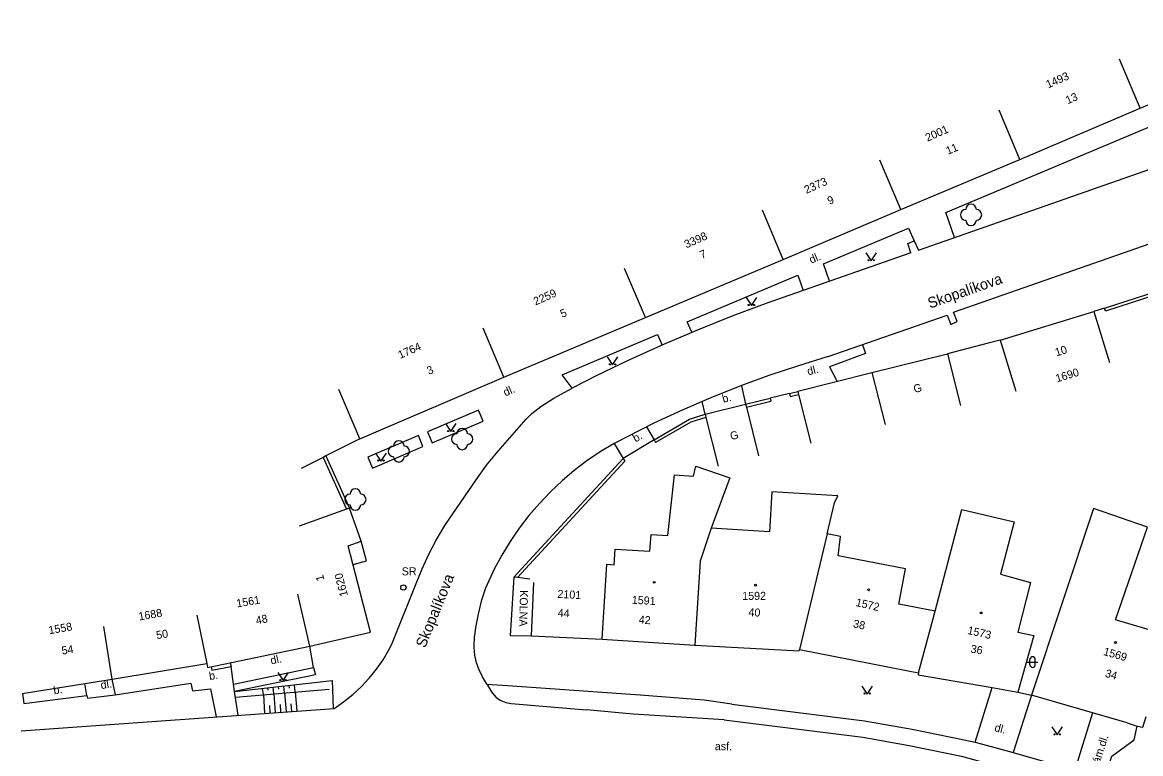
# Model space of a CAD drawing. Extents: x -584400 to -581602, y -1210894 to -1208793.
# Drawn here: x -582784.5 to -582679.7, y -1209665.2 to -1209596.6 of the extents above; entities that cross this region are included whole.
import ezdxf

# ---------------------------------------------------------------- set-up
doc = ezdxf.new("R2010")
doc.units = 0
for name, color, linetype in [('BUDOVY_MĚŘ', 7, 'Continuous'), ('NÁZVY_ULIC_TOK_SMĚR', 7, 'Continuous'), ('POMOC_POPIS', 7, 'Continuous'), ('ROZHRANÍ_PLOCH', 7, 'Continuous'), ('VÝŠKOPIS', 7, 'Continuous'), ('ZELEŇ', 7, 'Continuous'), ('ZN_BUDOV', 7, 'Continuous'), ('ZN_DOPLŇKOVÉ', 7, 'Continuous'), ('ZN_KULTUR', 7, 'Continuous'), ('Č_POPIS_EVID', 7, 'Continuous')]:
    doc.layers.add(name, color=color, linetype=linetype)

msp = doc.modelspace()

# ---------------------------------------------------------------- linework, layer by layer
at = {"layer": 'BUDOVY_MĚŘ'}
for points in [[(-582679.72, -1209604.66), (-582667.99, -1209599.75)], [(-582679.72, -1209604.66), (-582681.67, -1209600.06)], [(-582691, -1209609.46), (-582692.94, -1209604.85)], [(-582691, -1209609.46), (-582679.72, -1209604.66)], [(-582702.17, -1209614.15), (-582691, -1209609.46)], [(-582702.17, -1209614.15), (-582704.13, -1209609.55)], [(-582713.18, -1209618.84), (-582715.13, -1209614.23)], [(-582713.18, -1209618.84), (-582702.17, -1209614.15)], [(-582726.09, -1209624.29), (-582713.18, -1209618.84)], [(-582726.09, -1209624.29), (-582728.04, -1209619.68)], [(-582692.85, -1209626.4), (-582684.08, -1209623.71), (-582682.61, -1209628.49)], [(-582739.34, -1209629.88), (-582726.09, -1209624.29)], [(-582739.34, -1209629.88), (-582741.3, -1209625.28)], [(-582692.85, -1209626.4), (-582691.38, -1209631.18)], [(-582704.86, -1209629.45), (-582697.78, -1209627.68), (-582696.56, -1209632.53)], [(-582752.84, -1209635.64), (-582739.34, -1209629.88)], [(-582711.81, -1209631.18), (-582704.86, -1209629.45)], [(-582704.86, -1209629.45), (-582703.64, -1209634.3)], [(-582752.84, -1209635.64), (-582754.8, -1209631.04)], [(-582711.81, -1209631.18), (-582711.81, -1209631.2), (-582711.74, -1209631.49), (-582710.59, -1209636.05)], [(-582720.5, -1209633.35), (-582716.7, -1209632.39), (-582716.63, -1209632.68), (-582715.5, -1209637.25)], [(-582720.5, -1209633.35), (-582720.43, -1209633.64), (-582719.27, -1209638.2)], [(-582730.13, -1209654.43), (-582729.69, -1209647.41), (-582729.02, -1209647.45), (-582728.93, -1209645.98), (-582725.66, -1209646.18), (-582725.56, -1209644.61), (-582723.99, -1209644.71), (-582723.35, -1209639.04), (-582721.57, -1209639.16), (-582721.35, -1209638.2), (-582718.17, -1209639.3), (-582719.94, -1209644.02)], [(-582709.07, -1209644.56), (-582708.37, -1209641.65), (-582708.06, -1209641), (-582714.23, -1209640.62), (-582714.45, -1209644.38), (-582719.94, -1209644.02), (-582720.96, -1209647.13), (-582721.46, -1209654.99)], [(-582757.53, -1209655.08), (-582751.83, -1209653.78), (-582753.93, -1209645.67), (-582752.71, -1209645.23), (-582753.81, -1209642.15), (-582754.09, -1209642.25), (-582758.52, -1209643.84)], [(-582698.94, -1209651.79), (-582696.45, -1209642.27), (-582691.55, -1209643.43), (-582692.83, -1209648.34), (-582690, -1209649.1), (-582691.2, -1209653.76), (-582689.69, -1209654.07), (-582691.18, -1209659.39)], [(-582677.41, -1209656.41), (-582676.68, -1209654.2), (-582682.06, -1209652.61), (-582679.04, -1209643.94), (-582684.11, -1209642.18), (-582689.92, -1209659.68)], [(-582709.07, -1209644.56), (-582711.66, -1209655.4)], [(-582698.94, -1209651.79), (-582702.35, -1209651.15), (-582701.73, -1209647.84), (-582708.02, -1209646.62), (-582707.82, -1209644.81), (-582709.07, -1209644.56)], [(-582736.93, -1209648.8), (-582738.06, -1209648.65), (-582738.42, -1209648.6), (-582738.75, -1209654.08), (-582736.77, -1209654.12), (-582736.53, -1209649.12)], [(-582767.18, -1209656.7), (-582767.1, -1209657.09), (-582757.53, -1209655.08), (-582758.64, -1209650.21)], [(-582768.12, -1209652.19), (-582767.18, -1209656.7)], [(-582700.5, -1209657.59), (-582698.94, -1209651.79)], [(-582784.48, -1209659.53), (-582776.05, -1209658.16), (-582776.84, -1209653.23)], [(-582736.77, -1209654.12), (-582730.13, -1209654.43)], [(-582730.13, -1209654.43), (-582721.46, -1209654.99), (-582711.69, -1209655.53), (-582711.66, -1209655.4), (-582703.38, -1209657.02)], [(-582776.05, -1209658.16), (-582767.18, -1209656.7)], [(-582701.46, -1209657.4), (-582700.5, -1209657.59), (-582700.53, -1209657.76), (-582693.59, -1209658.97), (-582691.18, -1209659.39)], [(-582680.95, -1209662.28), (-582684.2, -1209661.34), (-582689.92, -1209659.68)], [(-582680.01, -1209662.57), (-582679.48, -1209662.68), (-582679.17, -1209661.66)]]:
    msp.add_lwpolyline(points, dxfattribs=at)
at = {"layer": 'ROZHRANÍ_PLOCH'}
for points in [[(-582697.13, -1209616.79), (-582697.95, -1209614.45), (-582663.87, -1209600.09), (-582655.63, -1209596.62)], [(-582700.91, -1209617.08), (-582700.5, -1209617.97), (-582668.11, -1209606.62), (-582668.36, -1209605.97)], [(-582708.96, -1209627.94), (-582697.82, -1209624.07), (-582697.47, -1209624.93), (-582696.87, -1209624.64), (-582697.23, -1209623.78), (-582665.65, -1209612.75)], [(-582708.83, -1209620.88), (-582709.4, -1209619.25), (-582701.44, -1209615.91), (-582700.91, -1209617.08)], [(-582701.22, -1209618.22), (-582701.51, -1209617.36), (-582700.91, -1209617.08)], [(-582701.22, -1209618.22), (-582711.3, -1209621.74)], [(-582721.74, -1209625.67), (-582722.16, -1209624.7), (-582711.81, -1209620.31), (-582711.3, -1209621.74)], [(-582711.3, -1209621.74), (-582714.62, -1209622.9), (-582717.9, -1209624.13), (-582721.16, -1209625.43), (-582724.39, -1209626.81), (-582727.59, -1209628.26), (-582730.75, -1209629.79), (-582732.95, -1209630.9)], [(-582732.95, -1209630.9), (-582733.89, -1209629.65), (-582724.95, -1209625.86), (-582724.51, -1209626.86)], [(-582705.76, -1209626.83), (-582705.46, -1209627.66), (-582708.83, -1209628.91), (-582708.13, -1209630.27)], [(-582708.96, -1209627.94), (-582711.75, -1209628.8), (-582714.51, -1209629.73), (-582717.25, -1209630.73), (-582719.96, -1209631.81), (-582722.64, -1209632.96), (-582725.29, -1209634.19), (-582729.03, -1209636.08)], [(-582784.56, -1209663.02), (-582755.26, -1209660.91), (-582754.36, -1209660.3), (-582753.51, -1209659.62), (-582752.71, -1209658.88), (-582751.97, -1209658.09), (-582751.29, -1209657.25), (-582750.67, -1209656.35), (-582750.12, -1209655.42), (-582749.86, -1209654.9), (-582747.55, -1209649.21), (-582747, -1209647.82), (-582746.39, -1209646.47), (-582745.7, -1209645.15), (-582744.89, -1209643.78), (-582741.95, -1209639.49), (-582740.96, -1209638.12), (-582739.89, -1209636.8), (-582737.27, -1209633.81), (-582736.72, -1209633.27), (-582735.9, -1209632.62), (-582734.67, -1209631.84), (-582732.95, -1209630.9)], [(-582717.1, -1209630.67), (-582716.7, -1209632.39)], [(-582720.5, -1209633.35), (-582720.78, -1209632.15)], [(-582746.49, -1209635), (-582746.06, -1209636.02), (-582741.3, -1209633.98), (-582741.73, -1209632.96), (-582746.49, -1209635)], [(-582725.99, -1209634.53), (-582725.28, -1209635.75)], [(-582752.08, -1209637.37), (-582751.65, -1209638.39), (-582746.93, -1209636.37), (-582747.35, -1209635.35), (-582752.08, -1209637.37)], [(-582729.03, -1209636.08), (-582730.32, -1209636.86), (-582731.56, -1209637.7), (-582732.75, -1209638.61), (-582733.9, -1209639.58), (-582734.99, -1209640.61), (-582736.02, -1209641.7), (-582737, -1209642.84), (-582737.91, -1209644.03), (-582738.76, -1209645.26), (-582739.54, -1209646.54), (-582740.25, -1209647.86), (-582741.07, -1209649.64), (-582741.46, -1209650.85), (-582741.77, -1209652.08), (-582742, -1209653.33), (-582742.11, -1209654.12)], [(-582729.03, -1209636.08), (-582728.17, -1209637.49)], [(-582753.47, -1209647.42), (-582752.22, -1209647.09), (-582752.71, -1209645.23)], [(-582740.91, -1209658.68), (-582740.97, -1209658.59), (-582741.35, -1209657.97), (-582741.66, -1209657.31), (-582741.9, -1209656.63), (-582742.06, -1209655.92), (-582742.14, -1209655.19), (-582742.11, -1209654.12)], [(-582757.17, -1209657.09), (-582757.53, -1209655.08)], [(-582766.78, -1209657.02), (-582766.72, -1209657.32), (-582764.91, -1209656.98)], [(-582764.98, -1209656.64), (-582764.91, -1209656.98)], [(-582764.67, -1209658.65), (-582764.91, -1209656.98)], [(-582764.67, -1209658.65), (-582757.17, -1209657.09)], [(-582757.17, -1209657.09), (-582757, -1209657.76), (-582764.57, -1209659.34)], [(-582778.43, -1209659.71), (-582778.61, -1209658.58)], [(-582776.07, -1209658.17), (-582775.78, -1209659.63)], [(-582775.78, -1209659.63), (-582768.67, -1209658.54), (-582768.51, -1209659.28), (-582766.83, -1209659.08), (-582766.3, -1209661.7)], [(-582764.57, -1209659.34), (-582764.67, -1209658.65)], [(-582718, -1209660.51), (-582720.58, -1209660.15), (-582726.59, -1209659.67), (-582738.55, -1209658.83), (-582740.91, -1209658.68)], [(-582740.91, -1209658.68), (-582740.57, -1209659.27), (-582740.42, -1209659.5), (-582740.07, -1209659.89), (-582739.63, -1209660.16), (-582739.17, -1209660.35), (-582738.65, -1209660.47), (-582731.6, -1209661.04)], [(-582784.44, -1209659.53), (-582784.32, -1209660.45), (-582778.43, -1209659.71)], [(-582778.43, -1209659.71), (-582778.35, -1209659.95), (-582775.78, -1209659.63)], [(-582764.23, -1209661.56), (-582764.57, -1209659.34)], [(-582695.18, -1209664.08), (-582693.59, -1209658.97)], [(-582689.92, -1209659.68), (-582691.62, -1209665.05)], [(-582718, -1209660.51), (-582705.56, -1209662.07), (-582701.1, -1209662.87), (-582696.21, -1209663.86), (-582695.18, -1209664.08)], [(-582718.72, -1209662), (-582727.23, -1209661.44), (-582731.6, -1209661.04)], [(-582684.2, -1209661.34), (-582685.87, -1209666.69)], [(-582718.72, -1209662), (-582705.72, -1209663.62), (-582701.39, -1209664.38), (-582696.48, -1209665.39), (-582686.27, -1209668.23), (-582679.72, -1209670.23), (-582669.26, -1209673.76), (-582662.55, -1209676.1), (-582656.93, -1209678.26), (-582651.49, -1209680.82), (-582643.26, -1209685.25), (-582633.94, -1209691.11), (-582629.23, -1209694.13), (-582628.08, -1209694.87), (-582625.59, -1209696.57), (-582624.53, -1209697.45), (-582624.06, -1209697.85), (-582621.27, -1209700.31)], [(-582683.06, -1209667.54), (-582682.39, -1209665.4), (-582680.3, -1209663.86), (-582680.01, -1209662.57)], [(-582695.18, -1209664.08), (-582691.62, -1209665.05)], [(-582691.62, -1209665.05), (-582685.87, -1209666.69)]]:
    msp.add_lwpolyline(points, dxfattribs=at)
at = {"layer": 'VÝŠKOPIS'}
for points in [[(-582764.57, -1209659.34), (-582755.42, -1209658.31), (-582755.34, -1209660.91)], [(-582764.49, -1209659.85), (-582755.73, -1209659.1)], [(-582761.88, -1209659.62), (-582761.95, -1209659.04)], [(-582761.88, -1209659.62), (-582761.76, -1209661.38)], [(-582761.42, -1209659.22), (-582761.45, -1209658.99)], [(-582760.89, -1209659.54), (-582760.95, -1209658.93)], [(-582760.89, -1209659.54), (-582760.76, -1209661.3)], [(-582760.43, -1209659.12), (-582760.46, -1209658.87)], [(-582759.89, -1209659.45), (-582759.96, -1209658.82)], [(-582759.89, -1209659.45), (-582759.76, -1209661.23)], [(-582759.43, -1209659.02), (-582759.46, -1209658.76)], [(-582758.89, -1209659.37), (-582758.97, -1209658.71)], [(-582758.89, -1209659.37), (-582758.76, -1209661.16)], [(-582761.31, -1209660.64), (-582761.26, -1209661.34)], [(-582760.31, -1209660.56), (-582760.26, -1209661.27)], [(-582759.31, -1209660.48), (-582759.26, -1209661.2)]]:
    msp.add_lwpolyline(points, dxfattribs=at)
at = {"layer": 'ZELEŇ'}
for centre in [(-582695.58, -1209614.66), (-582743.26, -1209635.67), (-582749.19, -1209636.83), (-582753.26, -1209641.34)]:
    msp.add_circle(centre, 0.0005, dxfattribs=at)
for centre, start, end in [((-582696.08, -1209614.66), 90, 270), ((-582695.58, -1209614.16), 0, 180), ((-582695.08, -1209614.66), 270, 90), ((-582695.58, -1209615.16), 180, 360), ((-582743.76, -1209635.67), 90, 270), ((-582743.26, -1209635.17), 0, 180), ((-582742.76, -1209635.67), 270, 90), ((-582749.69, -1209636.83), 90, 270), ((-582749.19, -1209636.33), 0, 180), ((-582748.69, -1209636.83), 270, 90), ((-582743.26, -1209636.17), 180, 360), ((-582749.19, -1209637.33), 180, 360), ((-582753.76, -1209641.34), 90, 270), ((-582753.26, -1209640.84), 0, 180), ((-582752.76, -1209641.34), 270, 90), ((-582753.26, -1209641.84), 180, 360)]:
    msp.add_arc(centre, 0.5, start, end, dxfattribs=at)
at = {"layer": 'ZN_BUDOV'}
for centre in [(-582725.26, -1209649.1), (-582715.76, -1209649.37), (-582705.17, -1209649.8), (-582694.63, -1209651.97), (-582682.03, -1209654.74)]:
    msp.add_circle(centre, 0.0875, dxfattribs=at)
at = {"layer": 'ZN_DOPLŇKOVÉ'}
for points in [[(-582682.98, -1209623.69), (-582683.07, -1209623.41), (-582677.09, -1209621.46)], [(-582677.01, -1209621.75), (-582682.98, -1209623.69)], [(-582683.07, -1209623.41), (-582684.08, -1209623.71)], [(-582693.96, -1209626.69), (-582697.78, -1209627.68)], [(-582692.85, -1209626.4), (-582693.96, -1209626.69)], [(-582712.58, -1209631.39), (-582714.41, -1209631.83)], [(-582712.58, -1209631.39), (-582711.81, -1209631.2)], [(-582712.58, -1209631.39), (-582712.51, -1209631.68), (-582711.74, -1209631.49)], [(-582716.7, -1209632.39), (-582714.41, -1209631.83), (-582714.34, -1209632.13)], [(-582716.63, -1209632.68), (-582714.34, -1209632.13)], [(-582725.28, -1209635.75), (-582721.95, -1209633.81), (-582720.5, -1209633.35)], [(-582720.43, -1209633.64), (-582721.83, -1209634.09), (-582725.13, -1209636)], [(-582752.84, -1209635.64), (-582756.02, -1209637.25)], [(-582725.28, -1209635.75), (-582728.17, -1209637.49)], [(-582725.28, -1209635.75), (-582725.13, -1209636)], [(-582756.29, -1209637.39), (-582758.34, -1209638.42)], [(-582756.02, -1209637.25), (-582756.29, -1209637.39)], [(-582756.29, -1209637.39), (-582754.09, -1209642.25)], [(-582756.02, -1209637.25), (-582753.81, -1209642.15)], [(-582738.42, -1209648.6), (-582728.17, -1209637.49), (-582728, -1209637.75)], [(-582728, -1209637.75), (-582738.06, -1209648.65)], [(-582703.38, -1209657.02), (-582701.46, -1209657.4)], [(-582691.18, -1209659.39), (-582689.92, -1209659.68)], [(-582680.95, -1209662.28), (-582680.01, -1209662.57)]]:
    msp.add_lwpolyline(points, dxfattribs=at)
for radius in [0.25, 0.0005]:
    msp.add_circle((-582748.76, -1209649.58), radius, dxfattribs=at)
at = {"layer": 'ZN_KULTUR'}
for p, q in [((-582690.31, -1209656.57), (-582689.31, -1209656.57)), ((-582690.06, -1209656.82), (-582690.06, -1209656.32)), ((-582689.56, -1209656.82), (-582689.56, -1209656.32))]:
    msp.add_line(p, q, dxfattribs=at)
for points in [[(-582705.44, -1209618.21), (-582704.94, -1209618.96), (-582704.44, -1209618.21)], [(-582716.66, -1209622.41), (-582716.16, -1209623.16), (-582715.66, -1209622.41)], [(-582729.66, -1209627.97), (-582729.16, -1209628.72), (-582728.66, -1209627.97)], [(-582744.82, -1209634.22), (-582744.32, -1209634.97), (-582743.82, -1209634.22)], [(-582751.36, -1209636.98), (-582750.86, -1209637.73), (-582750.36, -1209636.98)], [(-582760.54, -1209657.56), (-582760.04, -1209658.31), (-582759.54, -1209657.56)], [(-582705.81, -1209658.82), (-582705.31, -1209659.57), (-582704.81, -1209658.82)], [(-582688.01, -1209662.65), (-582687.51, -1209663.4), (-582687.01, -1209662.65)]]:
    msp.add_lwpolyline(points, dxfattribs=at)
for centre in [(-582705.19, -1209618.91), (-582704.69, -1209618.91), (-582716.41, -1209623.11), (-582715.91, -1209623.11), (-582729.41, -1209628.67), (-582728.91, -1209628.67), (-582744.57, -1209634.92), (-582744.07, -1209634.92), (-582751.11, -1209637.68), (-582750.61, -1209637.68), (-582760.29, -1209658.26), (-582759.79, -1209658.26), (-582705.56, -1209659.52), (-582705.06, -1209659.52), (-582687.76, -1209663.35), (-582687.26, -1209663.35)]:
    msp.add_circle(centre, 0.05, dxfattribs=at)
for centre, start, end in [((-582689.81, -1209656.32), 0, 180), ((-582689.81, -1209656.82), 180, 360)]:
    msp.add_arc(centre, 0.25, start, end, dxfattribs=at)

# ---------------------------------------------------------------- texts
at = {"layer": 'NÁZVY_ULIC_TOK_SMĚR'}
for rotation, p in [(19.2479, (-582699.43, -1209623.45)), (67.9005, (-582746.72, -1209655.31))]:
    msp.add_text('Skopalíkova', height=1, rotation=rotation, dxfattribs=at).set_placement(p)
at = {"layer": 'POMOC_POPIS'}
for s, rotation, p in [('dl.', 23.0704, (-582710.55, -1209619.25)), ('dl.', 14.1712, (-582710.83, -1209629.71)), ('dl.', 23.0704, (-582739.21, -1209631.68)), ('G', 14.1712, (-582700.87, -1209631.36)), ('b.', 14.1712, (-582718.79, -1209632.28)), ('b.', 30.0828, (-582727.01, -1209636)), ('G', 14.1712, (-582718.05, -1209635.78)), ('KOLNA', 268.8414, (-582737.84, -1209649.83)), ('dl.', 11.779, (-582761.14, -1209656.8)), ('b.', 9.1327, (-582766.91, -1209658.26)), ('dl.', 9.1327, (-582777.07, -1209659.11)), ('b.', 9.1327, (-582781.49, -1209659.6)), ('dl.', 345.3296, (-582693.44, -1209663.03)), ('zám.dl.', 72.2319, (-582683.68, -1209666.61))]:
    msp.add_text(s, height=0.75, rotation=rotation, dxfattribs=at).set_placement(p)
for s, p in [('SR', (-582748.92, -1209648.44)), ('asf.', (-582719.58, -1209664.83))]:
    msp.add_text(s, height=0.75, dxfattribs=at).set_placement(p)
at = {"layer": 'Č_POPIS_EVID'}
for s, rotation, p in [('1493', 23.9476, (-582688.36, -1209602.82)), ('13', 23.0415, (-582686.53, -1209604.3)), ('2001', 23.9476, (-582699.66, -1209607.81)), ('11', 22.7938, (-582697.75, -1209609.04)), ('2373', 23.9476, (-582711.01, -1209612.7)), ('9', 23.0239, (-582708.85, -1209613.73)), ('3398', 23.9476, (-582722.25, -1209617.81)), ('7', 22.9033, (-582720.81, -1209618.8)), ('2259', 23.9476, (-582736.38, -1209623.16)), ('5', 22.8947, (-582733.88, -1209624.32)), ('1764', 23.9476, (-582749.06, -1209628.17)), ('10', 17.0481, (-582687.58, -1209627.93)), ('3', 23.0888, (-582746.38, -1209629.66)), ('1690', 17.0522, (-582687.53, -1209630.37)), ('1', 104.5384, (-582756.15, -1209648.87)), ('1620', 104.5173, (-582753.95, -1209650.33)), ('2101', 356.7822, (-582734.35, -1209650.55)), ('1561', 9.9224, (-582764.34, -1209651.46)), ('1591', 356.7822, (-582727.38, -1209651.1)), ('1572', 347.169, (-582706.43, -1209651.31)), ('1688', 9.9224, (-582773.51, -1209652.68)), ('48', 11.8202, (-582762.51, -1209653.06)), ('44', 357.2835, (-582734.32, -1209652.33)), ('42', 356.343, (-582726.73, -1209652.96)), ('40', 356.8198, (-582716.45, -1209652.26)), ('1558', 9.9224, (-582781.94, -1209653.97)), ('38', 348.8934, (-582706.67, -1209653.32)), ('1573', 347.169, (-582695.96, -1209653.93)), ('50', 9.3388, (-582771.86, -1209654.43)), ('54', 9.2528, (-582780.72, -1209655.88)), ('36', 350.1427, (-582695.66, -1209655.67)), ('1569', 344.2901, (-582683.24, -1209655.9)), ('34', 344.2903, (-582683.08, -1209657.94))]:
    msp.add_text(s, height=0.75, rotation=rotation, dxfattribs=at).set_placement(p)
msp.add_text('1592', height=0.75, dxfattribs=at).set_placement((-582717.02, -1209650.74))

doc.saveas('drawing.dxf')
